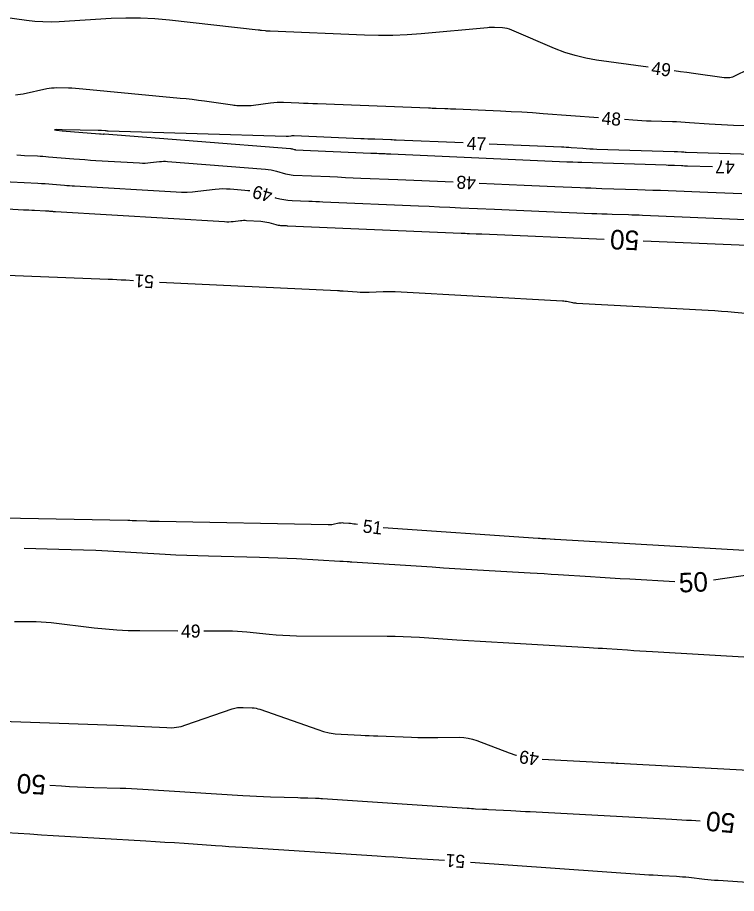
# Model space of a CAD drawing. Extents: x 2384780 to 2405861, y 547869 to 573706.
# Drawn here: x 2392121.2 to 2392231.5, y 552614.9 to 552749.4 of the extents above; entities that cross this region are included whole.
import ezdxf

# ---------------------------------------------------------------- set-up
doc = ezdxf.new("R2010")
doc.units = 0
doc.layers.add('Old_Level_60', color=7, linetype='Continuous')
doc.layers.add('Old_Level_61', color=7, linetype='Continuous')

msp = doc.modelspace()

# ---------------------------------------------------------------- linework, layer by layer
at = {"layer": 'Old_Level_60'}
for points in [[(2392217.99325, 552741.7575), (2392210.04375, 552742.859), (2392208.3885, 552743.14475), (2392206.76325, 552743.5385), (2392205.16825, 552744.04075), (2392203.6035, 552744.6515), (2392197.068, 552747.45475), (2392196.716, 552747.5875), (2392196.35625, 552747.68725), (2392195.989, 552747.7535), (2392195.61425, 552747.78675), (2392194.37725, 552747.84125), (2392194.1125, 552747.8485), (2392193.84775, 552747.8465), (2392193.58325, 552747.83575), (2392193.319, 552747.816), (2392183.146, 552746.87825), (2392180.965, 552746.714), (2392178.78225, 552746.6235), (2392176.598, 552746.60625), (2392174.4115, 552746.66275), (2392159.93825, 552747.27975), (2392159.75475, 552747.289), (2392159.5715, 552747.30175), (2392159.3885, 552747.3175), (2392159.2055, 552747.33625), (2392158.60875, 552747.40325), (2392158.481, 552747.4175), (2392158.353, 552747.43175), (2392158.22525, 552747.44625), (2392158.09725, 552747.4605), (2392144.50025, 552748.98475), (2392142.26225, 552749.1875), (2392140.0215, 552749.29425), (2392137.778, 552749.30475), (2392135.53225, 552749.21925), (2392127.5565, 552748.7455), (2392126.3025, 552748.70125), (2392125.05075, 552748.718), (2392123.8015, 552748.7955), (2392122.55425, 552748.93375), (2392119.185, 552749.39)], [(2392233.2525, 552741.34625), (2392231.35475, 552740.41675), (2392230.94275, 552740.25025), (2392230.5205, 552740.14925), (2392230.08775, 552740.11325), (2392229.64425, 552740.14275), (2392224.941, 552740.7945), (2392223.93325, 552740.93425), (2392222.9255, 552741.074), (2392221.9555, 552741.20825)], [(2392210.35225, 552734.00275), (2392201.86575, 552734.624), (2392200.22425, 552734.73775), (2392198.582, 552734.83925), (2392196.939, 552734.9285), (2392195.2955, 552735.00525), (2392188.45825, 552735.2985), (2392188.04075, 552735.31625), (2392187.62325, 552735.3335), (2392187.206, 552735.35025), (2392186.7885, 552735.36675), (2392185.42475, 552735.4195), (2392185.1325, 552735.43075), (2392184.84025, 552735.442), (2392184.548, 552735.4535), (2392184.25575, 552735.46475), (2392167.22975, 552736.12425), (2392166.512, 552736.15225), (2392165.794, 552736.18125), (2392165.07625, 552736.211), (2392164.3585, 552736.2415), (2392162.01375, 552736.342), (2392161.51175, 552736.35225), (2392161.011, 552736.33975), (2392160.51125, 552736.3045), (2392160.0125, 552736.2465), (2392157.36825, 552735.879), (2392157.0495, 552735.8415), (2392156.73, 552735.81725), (2392156.40975, 552735.80675), (2392156.08875, 552735.8095), (2392155.039, 552735.8405), (2392154.81425, 552735.8505), (2392154.59025, 552735.8665), (2392154.3665, 552735.889), (2392154.1435, 552735.918), (2392149.84175, 552736.537), (2392148.91925, 552736.664), (2392147.9955, 552736.78025), (2392147.0705, 552736.88525), (2392146.144, 552736.9795), (2392131.16725, 552738.412), (2392130.61775, 552738.459), (2392130.06775, 552738.49575), (2392129.51725, 552738.5215), (2392128.966, 552738.53675), (2392127.16425, 552738.56925), (2392126.77925, 552738.56525), (2392126.3965, 552738.5385), (2392126.016, 552738.48975), (2392125.6375, 552738.4185), (2392122.022, 552737.6285), (2392121.62575, 552737.55525), (2392121.2275, 552737.509), (2392120.82675, 552737.489)], [(2392237.82925, 552732.62125), (2392231.0935, 552732.827), (2392230.15975, 552732.86025), (2392229.2265, 552732.90325), (2392228.29375, 552732.956), (2392227.36125, 552733.01825), (2392224.3165, 552733.23775), (2392223.664, 552733.28125), (2392223.011, 552733.318), (2392222.3575, 552733.34825), (2392221.704, 552733.3715), (2392218.43125, 552733.4715), (2392217.73025, 552733.4965), (2392217.0295, 552733.52925), (2392216.32925, 552733.56925), (2392215.62925, 552733.61675), (2392214.3415, 552733.711)], [(2392189.56775, 552730.12325), (2392179.2815, 552730.56475), (2392179.2015, 552730.568), (2392179.12125, 552730.57125), (2392179.04125, 552730.5745), (2392178.961, 552730.57775), (2392178.69925, 552730.58775), (2392178.643, 552730.59), (2392178.587, 552730.59225), (2392178.53075, 552730.5945), (2392178.47475, 552730.5965), (2392175.99325, 552730.69275), (2392175.4615, 552730.7135), (2392174.93, 552730.735), (2392174.39825, 552730.757), (2392173.8665, 552730.7795), (2392163.63275, 552731.21875), (2392163.5095, 552731.22125), (2392163.3865, 552731.218), (2392163.26375, 552731.2095), (2392163.14125, 552731.19525), (2392162.74175, 552731.13975), (2392162.65625, 552731.1295), (2392162.57025, 552731.123), (2392162.48425, 552731.12025), (2392162.39775, 552731.121), (2392135.09675, 552731.93), (2392135.048, 552731.932), (2392134.9995, 552731.9355), (2392134.95125, 552731.9405), (2392134.903, 552731.94675), (2392134.7455, 552731.96925), (2392134.71175, 552731.974), (2392134.678, 552731.97825), (2392134.644, 552731.982), (2392134.61025, 552731.9855), (2392134.046, 552732.0395), (2392133.925, 552732.05), (2392133.80375, 552732.058), (2392133.6825, 552732.06375), (2392133.56125, 552732.067), (2392128.03475, 552732.16675), (2392127.146, 552732.17325), (2392126.8485, 552732.14975), (2392127.142, 552732.0965), (2392128.027, 552732.0135)], [(2392128.027, 552732.0135), (2392133.739, 552731.53975), (2392133.8065, 552731.53425), (2392133.874, 552731.52925), (2392133.94175, 552731.5245), (2392134.00925, 552731.52025), (2392134.2835, 552731.504), (2392134.30425, 552731.50325), (2392134.32475, 552731.50325), (2392134.3455, 552731.5045), (2392134.366, 552731.5065), (2392134.43325, 552731.5145), (2392134.44775, 552731.516), (2392134.462, 552731.5165), (2392134.4765, 552731.5165), (2392134.491, 552731.51575), (2392163.0475, 552729.271), (2392163.12975, 552729.2625), (2392163.21125, 552729.24975), (2392163.292, 552729.23275), (2392163.37225, 552729.2115), (2392163.63225, 552729.13575), (2392163.68825, 552729.12125), (2392163.74475, 552729.11), (2392163.802, 552729.1025), (2392163.85975, 552729.098), (2392175.4185, 552728.58525), (2392175.721, 552728.572), (2392176.0235, 552728.55875), (2392176.326, 552728.54575), (2392176.6285, 552728.53275), (2392177.61675, 552728.49075), (2392177.8285, 552728.48175), (2392178.04025, 552728.4725), (2392178.252, 552728.46325), (2392178.46375, 552728.454), (2392205.483, 552727.25525), (2392205.71425, 552727.245), (2392205.94525, 552727.235), (2392206.17625, 552727.225), (2392206.40725, 552727.215), (2392207.162, 552727.183), (2392207.32375, 552727.1765), (2392207.4855, 552727.17025), (2392207.64725, 552727.1645), (2392207.80925, 552727.159), (2392220.737, 552726.748), (2392221.0625, 552726.73725), (2392221.388, 552726.7255), (2392221.7135, 552726.71325), (2392222.039, 552726.7), (2392223.10175, 552726.6555), (2392223.32975, 552726.64625), (2392223.5575, 552726.6375), (2392223.78525, 552726.6295), (2392224.01325, 552726.622), (2392227.84325, 552726.5)], [(2392249.19025, 552727.90225), (2392223.8225, 552728.67725), (2392223.63875, 552728.684), (2392223.45525, 552728.69225), (2392223.272, 552728.70275), (2392223.0885, 552728.715), (2392222.49, 552728.758), (2392222.3615, 552728.76675), (2392222.23325, 552728.774), (2392222.10475, 552728.77975), (2392221.97625, 552728.7845), (2392210.09775, 552729.147), (2392209.55675, 552729.1665), (2392209.016, 552729.1915), (2392208.47575, 552729.2225), (2392207.9355, 552729.259), (2392206.1715, 552729.38825), (2392205.7935, 552729.4145), (2392205.41525, 552729.43775), (2392205.03675, 552729.45825), (2392204.65825, 552729.476), (2392193.564, 552729.952)], [(2392121.045, 552728.289), (2392121.64825, 552728.25425), (2392122.25175, 552728.22375), (2392124.22375, 552728.131), (2392124.64625, 552728.10925), (2392125.0685, 552728.08375), (2392125.49025, 552728.0545), (2392125.912, 552728.02125), (2392129.8255, 552727.6965), (2392130.66425, 552727.6295), (2392131.50325, 552727.567), (2392132.34275, 552727.5095), (2392133.1825, 552727.45675), (2392139.905, 552727.054), (2392140.329, 552727.038), (2392140.75225, 552727.04125), (2392141.175, 552727.06375), (2392141.59725, 552727.10525), (2392142.9755, 552727.272), (2392143.271, 552727.30025), (2392143.56675, 552727.31375), (2392143.863, 552727.31275), (2392144.15925, 552727.29675), (2392159.23325, 552726.11175), (2392159.665, 552726.06675), (2392160.09275, 552725.99975), (2392160.5165, 552725.911), (2392160.9365, 552725.8), (2392162.301, 552725.40225), (2392162.595, 552725.326), (2392162.892, 552725.2675), (2392163.19175, 552725.22725), (2392163.4945, 552725.20475), (2392169.09075, 552724.9565), (2392170.29, 552724.9035), (2392171.489, 552724.851), (2392172.68825, 552724.79925), (2392173.8875, 552724.748), (2392179.56125, 552724.50675), (2392180.777, 552724.45475), (2392181.99275, 552724.40225), (2392183.2085, 552724.34925), (2392184.42425, 552724.2955), (2392188.0255, 552724.13575)], [(2392117.934, 552724.24675), (2392124.28875, 552723.948), (2392124.84825, 552723.91925), (2392125.4075, 552723.88525), (2392125.9665, 552723.8465), (2392126.525, 552723.80275), (2392128.34925, 552723.65125), (2392128.74025, 552723.62), (2392129.1315, 552723.591), (2392129.52275, 552723.56425), (2392129.91425, 552723.5395), (2392145.5265, 552722.604), (2392146.35375, 552722.573), (2392147.17975, 552722.57925), (2392148.00475, 552722.623), (2392148.8285, 552722.704), (2392151.51775, 552723.02925), (2392152.0945, 552723.0845), (2392152.6715, 552723.11125), (2392153.2495, 552723.10875), (2392153.82775, 552723.07775), (2392156.0405, 552722.90375), (2392156.5125, 552722.8545), (2392156.82475, 552722.80575)], [(2392192.0215, 552723.9585), (2392198.92975, 552723.652), (2392200.1135, 552723.59975), (2392201.2975, 552723.548), (2392202.48125, 552723.497), (2392203.66525, 552723.4465), (2392207.5325, 552723.28225), (2392208.36125, 552723.248), (2392209.19, 552723.21625), (2392210.019, 552723.1865), (2392210.848, 552723.159), (2392216.3535, 552722.984), (2392217.53325, 552722.945), (2392218.71275, 552722.903), (2392219.89225, 552722.85825), (2392221.07175, 552722.81025), (2392227.1435, 552722.556), (2392228.4445, 552722.50325), (2392229.746, 552722.4535), (2392231.04725, 552722.40725), (2392232.34875, 552722.36425)], [(2392160.6815, 552721.75275), (2392160.79025, 552721.721), (2392161.4125, 552721.5595), (2392162.04075, 552721.436), (2392162.67525, 552721.3505), (2392163.31625, 552721.303), (2392165.86325, 552721.19), (2392166.409, 552721.166), (2392166.95475, 552721.142), (2392167.5005, 552721.1185), (2392168.04625, 552721.09525), (2392182.734, 552720.47075), (2392184.33975, 552720.402), (2392185.9455, 552720.33275), (2392187.55125, 552720.2625), (2392189.15675, 552720.19175), (2392194.40175, 552719.959), (2392195.52575, 552719.90925), (2392196.64975, 552719.86025), (2392197.77375, 552719.81175), (2392198.89775, 552719.76375), (2392209.35175, 552719.31975), (2392210.123, 552719.288), (2392210.8945, 552719.2585), (2392211.66575, 552719.23075), (2392212.43725, 552719.20525), (2392214.95775, 552719.125), (2392215.49775, 552719.10725), (2392216.03775, 552719.088), (2392216.57775, 552719.0675), (2392217.11775, 552719.0455), (2392232.93825, 552718.38325)], [(2392109.03925, 552710.2425), (2392135.053, 552709.23325), (2392135.73075, 552709.2045), (2392136.408, 552709.17075), (2392137.085, 552709.13175), (2392137.7615, 552709.088), (2392138.9605, 552709.00575)], [(2392142.95375, 552708.77425), (2392170.26925, 552707.46875), (2392170.3575, 552707.46425), (2392170.4455, 552707.45925), (2392170.5335, 552707.454), (2392170.62175, 552707.44825), (2392170.90925, 552707.42875), (2392170.971, 552707.42475), (2392171.0325, 552707.4205), (2392171.09425, 552707.41625), (2392171.156, 552707.412), (2392173.2905, 552707.265), (2392173.748, 552707.2395), (2392174.20575, 552707.226), (2392174.66375, 552707.22475), (2392175.12175, 552707.23525), (2392177.27825, 552707.31425), (2392177.74025, 552707.32575), (2392178.20225, 552707.327), (2392178.664, 552707.3175), (2392179.12575, 552707.29725), (2392204.80875, 552705.886), (2392205.02825, 552705.87), (2392205.2465, 552705.8455), (2392205.464, 552705.81325), (2392205.68025, 552705.77275), (2392206.38525, 552705.62725), (2392206.53675, 552705.599), (2392206.689, 552705.57625), (2392206.84175, 552705.55925), (2392206.9955, 552705.54825), (2392227.19375, 552704.45075), (2392228.20775, 552704.39075), (2392229.221, 552704.32125), (2392230.2335, 552704.24225), (2392231.24525, 552704.1535), (2392234.54925, 552703.848)], [(2392173.347, 552671.52125), (2392173.062, 552671.57275), (2392172.8095, 552671.615), (2392172.55625, 552671.651), (2392172.302, 552671.6805), (2392172.04725, 552671.70375), (2392171.213, 552671.7695), (2392171.0345, 552671.7775), (2392170.857, 552671.77275), (2392170.68, 552671.75575), (2392170.504, 552671.726), (2392169.624, 552671.54675), (2392169.43475, 552671.5135), (2392169.24475, 552671.491), (2392169.05375, 552671.47875), (2392168.86175, 552671.4775), (2392142.9165, 552671.99), (2392142.4355, 552672.00075), (2392141.95475, 552672.0135), (2392141.47375, 552672.02825), (2392140.993, 552672.04525), (2392139.4225, 552672.10425), (2392139.086, 552672.11625), (2392138.74925, 552672.1265), (2392138.41275, 552672.13525), (2392138.076, 552672.14225), (2392113.33875, 552672.6095)], [(2392232.7545, 552667.5755), (2392203.68075, 552669.25225), (2392203.673, 552669.25275), (2392203.66525, 552669.25325), (2392203.6575, 552669.25375), (2392203.64975, 552669.25425), (2392203.62425, 552669.25575), (2392203.61875, 552669.25625), (2392203.6135, 552669.2565), (2392203.608, 552669.25675), (2392203.6025, 552669.25725), (2392202.25275, 552669.33475), (2392201.9635, 552669.35175), (2392201.67425, 552669.3695), (2392201.38525, 552669.38825), (2392201.09625, 552669.40775), (2392177.31375, 552671.04)], [(2392145.75225, 552655.1855), (2392139.9215, 552655.2035), (2392138.1655, 552655.23475), (2392136.4125, 552655.317), (2392134.663, 552655.45075), (2392132.91625, 552655.63575), (2392126.305, 552656.434), (2392125.5385, 552656.51475), (2392124.77025, 552656.572), (2392124.00075, 552656.606), (2392123.23, 552656.61625), (2392120.70925, 552656.612)], [(2392234.42475, 552651.096), (2392218.6555, 552651.99725), (2392217.68975, 552652.05325), (2392216.724, 552652.11125), (2392215.75825, 552652.171), (2392214.79275, 552652.23275), (2392211.63925, 552652.43725), (2392210.96325, 552652.4805), (2392210.2875, 552652.5225), (2392209.6115, 552652.563), (2392208.93525, 552652.6025), (2392195.70325, 552653.3625), (2392193.9345, 552653.46575), (2392192.16575, 552653.57225), (2392190.397, 552653.682), (2392188.62875, 552653.795), (2392182.8525, 552654.1695), (2392181.6145, 552654.24075), (2392180.37575, 552654.29325), (2392179.13625, 552654.3275), (2392177.89625, 552654.34325), (2392163.99225, 552654.417), (2392162.941, 552654.43575), (2392161.89125, 552654.48025), (2392160.843, 552654.5505), (2392159.79625, 552654.647), (2392156.379, 552655.004), (2392155.646, 552655.07125), (2392154.91225, 552655.11975), (2392154.1775, 552655.15), (2392153.44175, 552655.1615), (2392149.75225, 552655.173)], [(2392117.2265, 552641.41175), (2392136.37125, 552640.71775), (2392137.4355, 552640.677), (2392138.4995, 552640.63225), (2392139.5635, 552640.58325), (2392140.62725, 552640.53), (2392144.10175, 552640.3495), (2392144.84125, 552640.34625), (2392145.57075, 552640.4135), (2392146.29025, 552640.5515), (2392146.99975, 552640.76), (2392154.1175, 552643.22525), (2392154.52575, 552643.34575), (2392154.93975, 552643.426), (2392155.3595, 552643.4665), (2392155.785, 552643.467), (2392157.18475, 552643.40275), (2392157.48275, 552643.37825), (2392157.77625, 552643.3325), (2392158.06575, 552643.265), (2392158.35125, 552643.176), (2392167.24925, 552640.0455), (2392168.12975, 552639.77075), (2392169.02325, 552639.56075), (2392169.9295, 552639.416), (2392170.8485, 552639.3365), (2392173.8715, 552639.183), (2392174.5195, 552639.15125), (2392175.1675, 552639.122), (2392175.8155, 552639.09525), (2392176.46375, 552639.07075), (2392181.62675, 552638.8865), (2392182.636, 552638.85625), (2392183.64575, 552638.8375), (2392184.65525, 552638.83025), (2392185.66525, 552638.83475), (2392188.96425, 552638.86775), (2392189.66525, 552638.84225), (2392190.35475, 552638.75175), (2392191.03225, 552638.59625), (2392191.69825, 552638.37575), (2392196.6225, 552636.48775), (2392197.68675, 552636.126), (2392197.7485, 552636.11025)], [(2392201.694, 552635.51975), (2392212.286, 552634.9515), (2392212.39375, 552634.94575), (2392212.5015, 552634.94), (2392212.60925, 552634.93425), (2392212.717, 552634.9285), (2392213.06875, 552634.9095), (2392213.14425, 552634.90525), (2392213.2195, 552634.90125), (2392213.295, 552634.89725), (2392213.37025, 552634.89325), (2392241.0165, 552633.41)], [(2392119.45, 552624.2765), (2392121.24, 552624.1505), (2392123.0305, 552624.03025), (2392124.82125, 552623.916), (2392126.61225, 552623.80725), (2392140.84775, 552622.96775), (2392142.32025, 552622.87925), (2392143.7925, 552622.78725), (2392145.2645, 552622.692), (2392146.73625, 552622.59325), (2392151.54375, 552622.2655), (2392152.574, 552622.19575), (2392153.60425, 552622.12725), (2392154.63475, 552622.05975), (2392155.66525, 552621.9935), (2392176.38475, 552620.6725), (2392177.661, 552620.5905), (2392178.937, 552620.507), (2392180.21275, 552620.4225), (2392181.4885, 552620.33675), (2392186.731, 552619.98125)], [(2392190.72175, 552619.71225), (2392217.42175, 552617.818), (2392218.09725, 552617.7715), (2392218.773, 552617.72775), (2392219.449, 552617.687), (2392220.125, 552617.649), (2392222.334, 552617.52925), (2392222.807, 552617.5005), (2392223.2795, 552617.46475), (2392223.7515, 552617.42225), (2392224.223, 552617.37325), (2392226.6345, 552617.105), (2392227.1515, 552617.05025), (2392227.669, 552617.001), (2392228.187, 552616.9575), (2392228.7055, 552616.91925), (2392258.45475, 552614.889)]]:
    msp.add_lwpolyline(points, dxfattribs=at)
at = {"layer": 'Old_Level_61'}
for points in [[(2392111.447, 552720.5195), (2392122.0605, 552719.88375), (2392122.48575, 552719.859), (2392122.91125, 552719.8355), (2392123.3365, 552719.8135), (2392123.762, 552719.79275), (2392125.44325, 552719.71375), (2392125.59525, 552719.706), (2392125.7475, 552719.69675), (2392125.89925, 552719.68625), (2392126.05125, 552719.67425), (2392126.54725, 552719.63325), (2392126.6535, 552719.62475), (2392126.76, 552719.61675), (2392126.86625, 552719.6095), (2392126.97275, 552719.60275), (2392152.9355, 552718.04675), (2392153.27275, 552718.03425), (2392153.60975, 552718.03675), (2392153.946, 552718.0545), (2392154.282, 552718.0875), (2392155.37875, 552718.22025), (2392155.61375, 552718.24325), (2392155.84925, 552718.25575), (2392156.08525, 552718.25725), (2392156.32125, 552718.24825), (2392158.5315, 552718.11325), (2392158.84375, 552718.0855), (2392159.153, 552718.0405), (2392159.45925, 552717.9785), (2392159.76225, 552717.899), (2392160.81, 552717.59375), (2392160.991, 552717.54675), (2392161.174, 552717.51075), (2392161.35875, 552717.48575), (2392161.5455, 552717.472), (2392162.158, 552717.44475), (2392162.28925, 552717.439), (2392162.4205, 552717.43325), (2392162.55175, 552717.4275), (2392162.683, 552717.422), (2392189.267, 552716.29175), (2392189.58275, 552716.27825), (2392189.89825, 552716.2645), (2392190.21375, 552716.25075), (2392190.52925, 552716.23675), (2392191.56, 552716.191), (2392191.781, 552716.18125), (2392192.00175, 552716.17175), (2392192.22275, 552716.16225), (2392192.44375, 552716.15275), (2392211.2355, 552715.35475)], [(2392217.2305, 552715.1105), (2392241.79625, 552714.08225)], [(2392222.0535, 552662.73175), (2392215.1865, 552663.12775), (2392213.6665, 552663.21675), (2392212.14675, 552663.3085), (2392210.62725, 552663.403), (2392209.10775, 552663.5), (2392204.14475, 552663.822), (2392203.081, 552663.89), (2392202.0175, 552663.956), (2392200.9535, 552664.02), (2392199.88975, 552664.08225), (2392191.78775, 552664.548), (2392190.05175, 552664.64925), (2392188.31575, 552664.75375), (2392186.58025, 552664.8615), (2392184.84475, 552664.9725), (2392172.489, 552665.77375), (2392172.30575, 552665.7855), (2392172.1225, 552665.79675), (2392171.93925, 552665.80775), (2392171.75575, 552665.8185), (2392171.15675, 552665.85275), (2392171.02825, 552665.86), (2392170.9, 552665.86725), (2392170.77175, 552665.87475), (2392170.64325, 552665.882), (2392163.9925, 552666.26125), (2392162.56725, 552666.3365), (2392161.1415, 552666.39975), (2392159.715, 552666.451), (2392158.28825, 552666.49), (2392150.4905, 552666.67175), (2392148.82, 552666.7175), (2392147.14975, 552666.77675), (2392145.48025, 552666.85), (2392143.81125, 552666.937), (2392135.03975, 552667.42975), (2392133.15975, 552667.52775), (2392131.27925, 552667.6105), (2392129.39825, 552667.678), (2392127.5165, 552667.73025), (2392122.19525, 552667.85675)], [(2392233.6065, 552663.79075), (2392228.03575, 552662.992)], [(2392126.1395, 552631.50125), (2392127.9125, 552631.3995), (2392129.1495, 552631.333), (2392130.387, 552631.27525), (2392131.6245, 552631.2265), (2392132.86275, 552631.18675), (2392136.90775, 552631.07075), (2392137.7745, 552631.04225), (2392138.64075, 552631.00575), (2392139.5065, 552630.962), (2392140.372, 552630.91025), (2392155.745, 552629.9255), (2392156.80675, 552629.86225), (2392157.869, 552629.80825), (2392158.9315, 552629.76375), (2392159.9945, 552629.7285), (2392164.2075, 552629.6075), (2392164.582, 552629.59675), (2392164.95625, 552629.586), (2392165.33075, 552629.57525), (2392165.705, 552629.5645), (2392166.928, 552629.5295), (2392167.19, 552629.52075), (2392167.45175, 552629.5095), (2392167.7135, 552629.4955), (2392167.97525, 552629.47925), (2392190.19425, 552627.98725), (2392190.5185, 552627.966), (2392190.84275, 552627.94575), (2392191.167, 552627.92675), (2392191.4915, 552627.9085), (2392192.55125, 552627.8515), (2392192.7785, 552627.83925), (2392193.0055, 552627.827), (2392193.23275, 552627.81475), (2392193.45975, 552627.8025), (2392196.909, 552627.6175), (2392197.648, 552627.57775), (2392198.387, 552627.538), (2392199.12625, 552627.49825), (2392199.86525, 552627.4585), (2392221.6355, 552626.28275), (2392222.385, 552626.2425), (2392223.1345, 552626.202), (2392223.884, 552626.16175), (2392224.63325, 552626.1215), (2392225.98325, 552626.049)]]:
    msp.add_lwpolyline(points, dxfattribs=at)

# ---------------------------------------------------------------- texts
at = {"layer": 'Old_Level_60'}
for s, rotation, p in [('49', 352.1102222, (2392218.371, 552740.6955)), ('48', 355.8144583, (2392210.77425, 552732.96925)), ('47', 357.5435444, (2392190.0915, 552729.1)), ('47', 178.1778472, (2392231.30625, 552727.3905)), ('48', 177.4598056, (2392191.57, 552724.9795)), ('49', 164.7295528, (2392160.45275, 552722.88725)), ('51', 176.68215, (2392142.146, 552709.807)), ('51', 353.0798028, (2392174.074, 552670.339)), ('49', 359.8218306, (2392146.26875, 552654.18375)), ('49', 171.4849917, (2392201.31425, 552636.45975)), ('51', 176.1450694, (2392189.92525, 552620.77525))]:
    msp.add_text(s, height=2, rotation=rotation, dxfattribs=at).set_placement(p)
at = {"layer": 'Old_Level_61'}
for rotation, p in [(177.6682472, (2392216.65425, 552716.63875)), (2.4920583, (2392222.7575, 552661.091)), (176.7174694, (2392125.58825, 552633.03525)), (174.8269194, (2392231.463, 552627.11925))]:
    msp.add_text('50', height=3, rotation=rotation, dxfattribs=at).set_placement(p)

doc.saveas('drawing.dxf')
